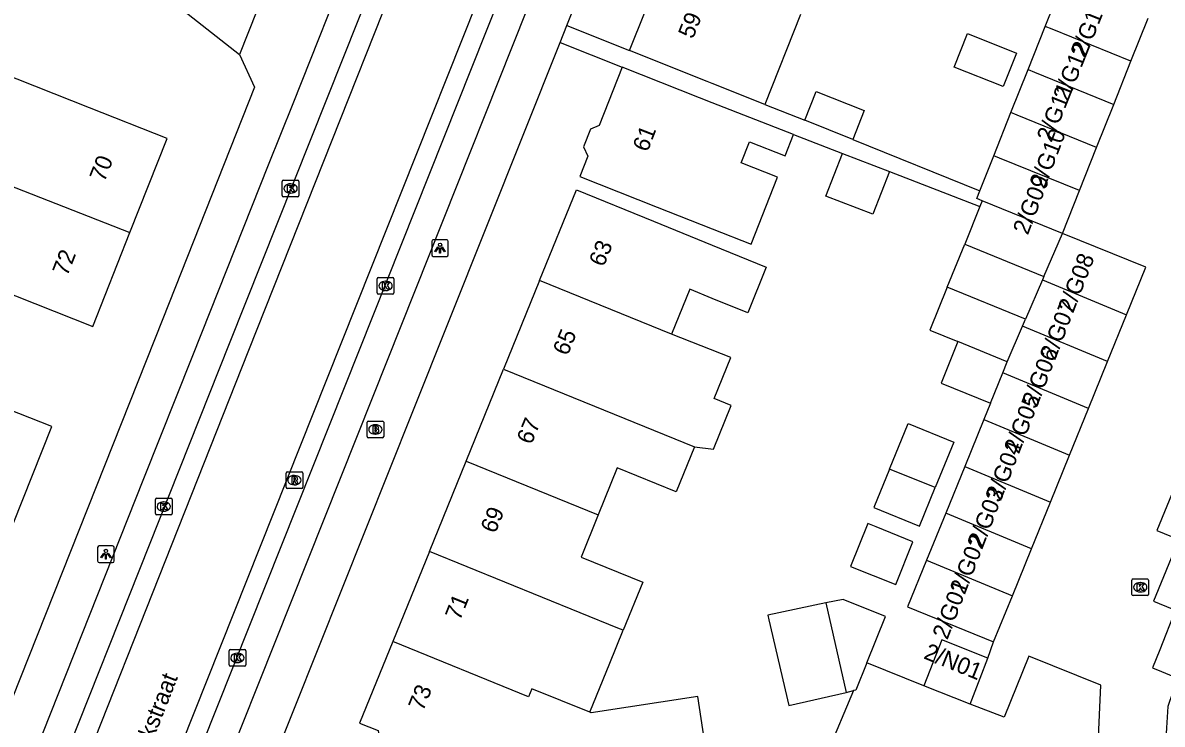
# Model space of a CAD drawing. Extents: x 160026 to 161302, y 384757 to 385701.
# Drawn here: x 160458.6 to 160527, y 385096.6 to 385138.7 of the extents above; entities that cross this region are included whole.
import ezdxf

# ---------------------------------------------------------------- set-up
doc = ezdxf.new("R2010")
doc.units = 0
for name, color, linetype in [('IMGEO_Brandkraan', 7, 'Continuous'), ('IMGEO_Groenvoorziening', 7, 'Continuous'), ('IMGEO_Kolk', 7, 'Continuous'), ('IMGEO_Lichtpunt', 7, 'Continuous'), ('IMGEO_Openbare_ruimte_label', 7, 'Continuous'), ('IMGEO_Pand', 7, 'Continuous'), ('IMGEO_Pand_nummerreeks', 7, 'Continuous'), ('IMGEO_Rijbaan_lokaal_open', 7, 'Continuous'), ('IMGEO_Rioolput', 7, 'Continuous'), ('IMGEO_Voetpad_open', 7, 'Continuous')]:
    doc.layers.add(name, color=color, linetype=linetype)

msp = doc.modelspace()

# ---------------------------------------------------------------- linework, layer by layer
at = {"layer": 'IMGEO_Brandkraan'}
for p, q in [((160479.271, 385113.835), (160479.271, 385114.687)), ((160479.346, 385114.761), (160480.198, 385114.761)), ((160480.272, 385114.687), (160480.272, 385113.835)), ((160479.782, 385113.981), (160479.757, 385113.981)), ((160479.759, 385114.541), (160479.784, 385114.541)), ((160480.198, 385113.761), (160479.346, 385113.761))]:
    msp.add_line(p, q, dxfattribs=at)
for points in [[(160479.271, 385113.835), (160479.271, 385114.687)], [(160479.346, 385114.761), (160480.198, 385114.761)], [(160480.272, 385114.687), (160480.272, 385113.835)], [(160479.619, 385114.461), (160479.619, 385114.061), (160479.832, 385114.061)], [(160479.85, 385114.461), (160479.619, 385114.461)], [(160479.798, 385114.38), (160479.744, 385114.38), (160479.744, 385114.304)], [(160479.744, 385114.304), (160479.797, 385114.304)], [(160479.806, 385114.228), (160479.744, 385114.228), (160479.744, 385114.147)], [(160479.744, 385114.147), (160479.806, 385114.147)], [(160480.198, 385113.761), (160479.346, 385113.761)]]:
    msp.add_lwpolyline(points, dxfattribs=at)
for centre, radius, start, end in [((160479.348, 385114.685), 0.0765, 91.55205, 178.44795), ((160479.348, 385114.685), 0.0765, 91.55205, 178.44795), ((160480.196, 385114.685), 0.0765, 1.55205, 88.44795), ((160480.196, 385114.685), 0.0765, 1.55205, 88.44795), ((160479.799, 385114.342), 0.0379, 267.82845, 90.93552), ((160479.807, 385114.187), 0.0404, 269.87594, 90.50774), ((160479.838, 385114.312), 0.251, 268.66757, 293.53466), ((160479.854, 385114.316), 0.145, 59.4692, 91.53667), ((160479.879, 385114.363), 0.0922, 285.51372, 58.15012), ((160479.884, 385114.171), 0.105, 301.31148, 78.98903), ((160479.348, 385113.837), 0.0765, 181.55205, 268.44795), ((160479.348, 385113.837), 0.0765, 181.55205, 268.44795), ((160480.196, 385113.837), 0.0765, 271.55205, 358.44795), ((160480.196, 385113.837), 0.0765, 271.55205, 358.44795)]:
    msp.add_arc(centre, radius, start, end, dxfattribs=at)
for centre, major_axis, ratio, start_param, end_param in [((160479.758, 385114.261), (-0.387, 0.002), 0.722429, 4.712389, 7.853982), ((160479.783, 385114.261), (-0.39, 0.002), 0.717154, 1.570796, 4.712389)]:
    msp.add_ellipse(centre, major_axis=major_axis, ratio=ratio, start_param=start_param, end_param=end_param, dxfattribs=at)
at = {"layer": 'IMGEO_Groenvoorziening'}
for points in [[(160512.711, 385098.879), (160509.281, 385100.247)], [(160508.48, 385098.581), (160506.898, 385094.837)]]:
    msp.add_lwpolyline(points, dxfattribs=at)
at = {"layer": 'IMGEO_Kolk'}
for p, q in [((160474.183, 385128.293), (160474.183, 385129.145)), ((160474.258, 385129.219), (160475.11, 385129.219)), ((160474.671, 385128.999), (160474.696, 385128.999)), ((160475.184, 385129.145), (160475.184, 385128.293)), ((160474.694, 385128.439), (160474.669, 385128.439)), ((160475.11, 385128.219), (160474.258, 385128.219)), ((160479.884, 385122.447), (160479.884, 385123.299)), ((160479.959, 385123.373), (160480.811, 385123.373)), ((160480.372, 385123.153), (160480.397, 385123.153)), ((160480.885, 385123.299), (160480.885, 385122.447)), ((160480.811, 385122.373), (160479.959, 385122.373)), ((160480.395, 385122.593), (160480.37, 385122.593)), ((160466.567, 385109.204), (160466.567, 385110.056)), ((160466.642, 385110.13), (160467.494, 385110.13)), ((160467.055, 385109.91), (160467.08, 385109.91)), ((160467.568, 385110.056), (160467.568, 385109.204)), ((160467.494, 385109.13), (160466.642, 385109.13)), ((160467.078, 385109.35), (160467.053, 385109.35)), ((160525.202, 385104.358), (160525.202, 385105.21)), ((160525.277, 385105.284), (160526.129, 385105.284)), ((160525.69, 385105.064), (160525.715, 385105.064)), ((160526.203, 385105.21), (160526.203, 385104.358)), ((160525.713, 385104.504), (160525.688, 385104.504)), ((160526.129, 385104.284), (160525.277, 385104.284)), ((160470.991, 385100.124), (160470.991, 385100.976)), ((160471.066, 385101.05), (160471.918, 385101.05)), ((160471.992, 385100.976), (160471.992, 385100.124)), ((160471.502, 385100.27), (160471.477, 385100.27)), ((160471.479, 385100.83), (160471.504, 385100.83)), ((160471.918, 385100.05), (160471.066, 385100.05))]:
    msp.add_line(p, q, dxfattribs=at)
for points in [[(160474.183, 385128.293), (160474.183, 385129.145)], [(160474.258, 385129.219), (160475.11, 385129.219)], [(160475.184, 385129.145), (160475.184, 385128.293)], [(160474.504, 385128.919), (160474.627, 385128.919), (160474.627, 385128.768), (160474.757, 385128.919), (160474.921, 385128.919), (160474.775, 385128.768), (160474.928, 385128.519), (160474.776, 385128.519), (160474.691, 385128.683), (160474.627, 385128.616), (160474.627, 385128.519), (160474.504, 385128.519), (160474.504, 385128.919)], [(160475.11, 385128.219), (160474.258, 385128.219)], [(160479.884, 385122.447), (160479.884, 385123.299)], [(160479.959, 385123.373), (160480.811, 385123.373)], [(160480.205, 385123.073), (160480.328, 385123.073), (160480.328, 385122.922), (160480.458, 385123.073), (160480.622, 385123.073), (160480.476, 385122.922), (160480.629, 385122.673), (160480.477, 385122.673), (160480.392, 385122.837), (160480.328, 385122.77), (160480.328, 385122.673), (160480.205, 385122.673), (160480.205, 385123.073)], [(160480.885, 385123.299), (160480.885, 385122.447)], [(160480.811, 385122.373), (160479.959, 385122.373)], [(160466.567, 385109.204), (160466.567, 385110.056)], [(160466.642, 385110.13), (160467.494, 385110.13)], [(160466.888, 385109.83), (160467.011, 385109.83), (160467.011, 385109.679), (160467.141, 385109.83), (160467.305, 385109.83), (160467.159, 385109.679), (160467.312, 385109.43), (160467.16, 385109.43), (160467.075, 385109.594), (160467.011, 385109.527), (160467.011, 385109.43), (160466.888, 385109.43), (160466.888, 385109.83)], [(160467.568, 385110.056), (160467.568, 385109.204)], [(160467.494, 385109.13), (160466.642, 385109.13)], [(160525.202, 385104.358), (160525.202, 385105.21)], [(160525.277, 385105.284), (160526.129, 385105.284)], [(160526.203, 385105.21), (160526.203, 385104.358)], [(160525.523, 385104.984), (160525.646, 385104.984), (160525.646, 385104.833), (160525.776, 385104.984), (160525.94, 385104.984), (160525.794, 385104.833), (160525.947, 385104.584), (160525.795, 385104.584), (160525.71, 385104.748), (160525.646, 385104.681), (160525.646, 385104.584), (160525.523, 385104.584), (160525.523, 385104.984)], [(160526.129, 385104.284), (160525.277, 385104.284)], [(160470.991, 385100.124), (160470.991, 385100.976)], [(160471.066, 385101.05), (160471.918, 385101.05)], [(160471.992, 385100.976), (160471.992, 385100.124)], [(160471.312, 385100.75), (160471.435, 385100.75), (160471.435, 385100.599), (160471.565, 385100.75), (160471.729, 385100.75), (160471.583, 385100.599), (160471.736, 385100.35), (160471.584, 385100.35), (160471.499, 385100.514), (160471.435, 385100.447), (160471.435, 385100.35), (160471.312, 385100.35), (160471.312, 385100.75)], [(160471.918, 385100.05), (160471.066, 385100.05)]]:
    msp.add_lwpolyline(points, dxfattribs=at)
for centre, start, end in [((160474.26, 385129.143), 91.55205, 178.44795), ((160474.26, 385129.143), 91.55205, 178.44795), ((160475.108, 385129.143), 1.55205, 88.44795), ((160475.108, 385129.143), 1.55205, 88.44795), ((160474.26, 385128.295), 181.55205, 268.44795), ((160474.26, 385128.295), 181.55205, 268.44795), ((160475.108, 385128.295), 271.55205, 358.44795), ((160475.108, 385128.295), 271.55205, 358.44795), ((160479.961, 385123.297), 91.55205, 178.44795), ((160479.961, 385123.297), 91.55205, 178.44795), ((160480.809, 385123.297), 1.55205, 88.44795), ((160480.809, 385123.297), 1.55205, 88.44795), ((160479.961, 385122.449), 181.55205, 268.44795), ((160479.961, 385122.449), 181.55205, 268.44795), ((160480.809, 385122.449), 271.55205, 358.44795), ((160480.809, 385122.449), 271.55205, 358.44795), ((160466.644, 385110.054), 91.55205, 178.44795), ((160466.644, 385110.054), 91.55205, 178.44795), ((160467.492, 385110.054), 1.55205, 88.44795), ((160467.492, 385110.054), 1.55205, 88.44795), ((160466.644, 385109.206), 181.55205, 268.44795), ((160466.644, 385109.206), 181.55205, 268.44795), ((160467.492, 385109.206), 271.55205, 358.44795), ((160467.492, 385109.206), 271.55205, 358.44795), ((160525.279, 385105.208), 91.55205, 178.44795), ((160525.279, 385105.208), 91.55205, 178.44795), ((160526.127, 385105.208), 1.55205, 88.44795), ((160526.127, 385105.208), 1.55205, 88.44795), ((160525.279, 385104.36), 181.55205, 268.44795), ((160525.279, 385104.36), 181.55205, 268.44795), ((160526.127, 385104.36), 271.55205, 358.44795), ((160526.127, 385104.36), 271.55205, 358.44795), ((160471.068, 385100.974), 91.55205, 178.44795), ((160471.068, 385100.974), 91.55205, 178.44795), ((160471.916, 385100.974), 1.55205, 88.44795), ((160471.916, 385100.974), 1.55205, 88.44795), ((160471.068, 385100.126), 181.55205, 268.44795), ((160471.068, 385100.126), 181.55205, 268.44795), ((160471.916, 385100.126), 271.55205, 358.44795), ((160471.916, 385100.126), 271.55205, 358.44795)]:
    msp.add_arc(centre, 0.0765, start, end, dxfattribs=at)
for centre, major_axis, ratio, start_param, end_param in [((160474.67, 385128.719), (-0.387, 0.002), 0.722429, 4.712389, 7.853982), ((160474.695, 385128.719), (-0.39, 0.002), 0.717154, 1.570796, 4.712389), ((160480.371, 385122.873), (-0.387, 0.002), 0.722429, 4.712389, 7.853982), ((160480.396, 385122.873), (-0.39, 0.002), 0.717154, 1.570796, 4.712389), ((160467.054, 385109.63), (-0.387, 0.002), 0.722429, 4.712389, 7.853982), ((160467.079, 385109.63), (-0.39, 0.002), 0.717154, 1.570796, 4.712389), ((160525.689, 385104.784), (-0.387, 0.002), 0.722429, 4.712389, 7.853982), ((160525.714, 385104.784), (-0.39, 0.002), 0.717154, 1.570796, 4.712389), ((160471.478, 385100.55), (-0.387, 0.002), 0.722429, 4.712389, 7.853982), ((160471.503, 385100.55), (-0.39, 0.002), 0.717154, 1.570796, 4.712389)]:
    msp.add_ellipse(centre, major_axis=major_axis, ratio=ratio, start_param=start_param, end_param=end_param, dxfattribs=at)
at = {"layer": 'IMGEO_Lichtpunt'}
for p, q in [((160484.059, 385125.64), (160483.251, 385125.64)), ((160484.059, 385125.64), (160483.251, 385125.64)), ((160483.157, 385125.545), (160483.157, 385124.738)), ((160483.157, 385125.545), (160483.157, 385124.738)), ((160484.153, 385124.738), (160484.153, 385125.545)), ((160484.153, 385124.738), (160484.153, 385125.545)), ((160483.251, 385124.644), (160484.059, 385124.644)), ((160483.251, 385124.644), (160484.059, 385124.644)), ((160463.094, 385107.17), (160463.094, 385106.363)), ((160463.094, 385107.17), (160463.094, 385106.363)), ((160463.996, 385107.265), (160463.188, 385107.265)), ((160463.996, 385107.265), (160463.188, 385107.265)), ((160464.09, 385106.363), (160464.09, 385107.17)), ((160464.09, 385106.363), (160464.09, 385107.17)), ((160463.188, 385106.269), (160463.996, 385106.269)), ((160463.188, 385106.269), (160463.996, 385106.269))]:
    msp.add_line(p, q, dxfattribs=at)
for points in [[(160483.531, 385125.209), (160483.57, 385125.181), (160483.382, 385124.919), (160483.344, 385124.946), (160483.531, 385125.209)], [(160483.633, 385125.161), (160483.68, 385125.161), (160483.68, 385124.839), (160483.633, 385124.839), (160483.633, 385125.161)], [(160483.743, 385125.181), (160483.781, 385125.208), (160483.968, 385124.946), (160483.929, 385124.918), (160483.743, 385125.181)], [(160463.468, 385106.834), (160463.507, 385106.806), (160463.319, 385106.544), (160463.281, 385106.571), (160463.468, 385106.834)], [(160463.57, 385106.786), (160463.617, 385106.786), (160463.617, 385106.464), (160463.57, 385106.464), (160463.57, 385106.786)], [(160463.68, 385106.806), (160463.718, 385106.833), (160463.905, 385106.571), (160463.866, 385106.543), (160463.68, 385106.806)]]:
    msp.add_lwpolyline(points, dxfattribs=at)
for centre in [(160483.656, 385125.343), (160463.593, 385106.968)]:
    msp.add_circle(centre, 0.0994, dxfattribs=at)
for centre, start, end in [((160483.251, 385125.545), 90, 180), ((160483.251, 385125.545), 90, 180), ((160484.059, 385125.545), 0, 90), ((160484.059, 385125.545), 0, 90), ((160483.251, 385124.738), 180, 270), ((160483.251, 385124.738), 180, 270), ((160484.059, 385124.738), 270, 0), ((160484.059, 385124.738), 270, 360), ((160463.188, 385107.17), 90, 180), ((160463.188, 385107.17), 90, 180), ((160463.996, 385107.17), 0, 90), ((160463.996, 385107.17), 0, 90), ((160463.188, 385106.363), 180, 270), ((160463.188, 385106.363), 180, 270), ((160463.996, 385106.363), 270, 0), ((160463.996, 385106.363), 270, 360)]:
    msp.add_arc(centre, 0.0946, start, end, dxfattribs=at)
at = {"layer": 'IMGEO_Pand'}
for points in [[(160456.511, 385148.657), (160467.685, 385139.847), (160471.611, 385136.751)], [(160475.27, 385145.994), (160471.611, 385136.751)], [(160495.039, 385136.992), (160495.971, 385139.339), (160495.562, 385140), (160496.614, 385142.649)], [(160519.999, 385138.448), (160521.028, 385141.037)], [(160505.298, 385139.156), (160503.158, 385133.768)], [(160525.14, 385136.358), (160526.17, 385138.946)], [(160518.26, 385136.846), (160517.462, 385134.84), (160514.53, 385136.006), (160515.328, 385138.012), (160518.26, 385136.846)], [(160518.969, 385135.86), (160519.999, 385138.448)], [(160525.14, 385136.358), (160520.404, 385138.283), (160519.999, 385138.448)], [(160503.158, 385133.768), (160500, 385135.023), (160499.687, 385135.147), (160495.039, 385136.992)], [(160494.586, 385135.991), (160493.213, 385132.497), (160492.692, 385132.27), (160492.278, 385131.216), (160492.525, 385130.65), (160492.046, 385129.431), (160496.7, 385127.603), (160500, 385126.307), (160502.344, 385125.386), (160503.923, 385129.404), (160501.736, 385130.263), (160502.23, 385131.519), (160504.371, 385130.678), (160504.87, 385131.95)], [(160504.87, 385131.95), (160500, 385133.864), (160499.24, 385134.163), (160494.586, 385135.991)], [(160517.939, 385133.271), (160518.969, 385135.86)], [(160518.969, 385135.86), (160519.355, 385135.703), (160524.11, 385133.769)], [(160524.11, 385133.769), (160525.14, 385136.358)], [(160465.033, 385126.08), (160467.261, 385131.724), (160462.611, 385133.56), (160457.19, 385135.7), (160454.945, 385130.013), (160455.658, 385129.731)], [(160505.552, 385132.817), (160506.236, 385134.54), (160509.125, 385133.392), (160508.441, 385131.669)], [(160523.079, 385131.181), (160524.11, 385133.769)], [(160516.909, 385130.682), (160517.939, 385133.271)], [(160523.079, 385131.181), (160518.305, 385133.122), (160517.939, 385133.271)], [(160508.441, 385131.669), (160505.552, 385132.817)], [(160522.049, 385128.592), (160523.079, 385131.181)], [(160510.639, 385129.738), (160509.647, 385127.171), (160506.826, 385128.26), (160507.816, 385130.825)], [(160507.816, 385130.825), (160510.639, 385129.738)], [(160516.068, 385128.569), (160516.909, 385130.682)], [(160522.049, 385128.592), (160517.256, 385130.541), (160516.909, 385130.682)], [(160455.658, 385129.731), (160454.597, 385127.046), (160453.842, 385127.344), (160452.692, 385124.43), (160458.155, 385122.273), (160462.805, 385120.437), (160465.033, 385126.08)], [(160455.658, 385129.731), (160465.033, 385126.08)], [(160489.632, 385123.204), (160491.842, 385128.637), (160496.474, 385126.753), (160500, 385125.319), (160503.248, 385123.997), (160502.131, 385121.253), (160500, 385122.12), (160498.655, 385122.667), (160497.561, 385119.978)], [(160516.215, 385127.98), (160515.887, 385128.113), (160516.068, 385128.569)], [(160521.027, 385126.023), (160522.049, 385128.592)], [(160516.078, 385127.644), (160515.158, 385125.38)], [(160516.215, 385127.98), (160516.078, 385127.644)], [(160521.027, 385126.023), (160516.215, 385127.98)], [(160519.918, 385123.444), (160521.027, 385126.023)], [(160524.876, 385121.143), (160526.032, 385123.988), (160521.027, 385126.023)], [(160514.108, 385122.799), (160515.158, 385125.38)], [(160515.158, 385125.38), (160519.918, 385123.444)], [(160489.632, 385123.204), (160487.465, 385117.879)], [(160497.561, 385119.978), (160489.632, 385123.204)], [(160519.829, 385123.236), (160518.818, 385120.884)], [(160519.918, 385123.444), (160519.829, 385123.236)], [(160519.829, 385123.236), (160524.876, 385121.143)], [(160514.108, 385122.799), (160513.059, 385120.218), (160514.755, 385119.528)], [(160518.818, 385120.884), (160514.108, 385122.799)], [(160518.63, 385120.448), (160518.818, 385120.884)], [(160523.733, 385118.333), (160524.876, 385121.143)], [(160517.717, 385118.324), (160518.63, 385120.448)], [(160523.733, 385118.333), (160518.63, 385120.448)], [(160498.935, 385113.214), (160500.073, 385113.08), (160501.136, 385115.692), (160500.113, 385116.108), (160501.12, 385118.585), (160497.561, 385119.978)], [(160514.755, 385119.528), (160513.746, 385117.045), (160516.708, 385115.841)], [(160517.717, 385118.324), (160514.755, 385119.528)], [(160458.029, 385108.592), (160460.354, 385114.427), (160455.703, 385116.262), (160452.563, 385117.5), (160449.623, 385118.659)], [(160517.445, 385117.655), (160517.717, 385118.324)], [(160522.59, 385115.522), (160523.733, 385118.333)], [(160485.218, 385112.355), (160487.465, 385117.879)], [(160487.465, 385117.879), (160498.935, 385113.214)], [(160516.708, 385115.841), (160517.445, 385117.655)], [(160522.59, 385115.522), (160517.445, 385117.655)], [(160516.708, 385115.841), (160516.303, 385114.845)], [(160521.448, 385112.712), (160522.59, 385115.522)], [(160510.646, 385111.88), (160511.768, 385114.617), (160514.499, 385113.503), (160513.383, 385110.768)], [(160516.303, 385114.845), (160515.16, 385112.034)], [(160516.303, 385114.845), (160521.448, 385112.712)], [(160498.935, 385113.214), (160497.835, 385110.509), (160494.3, 385111.947), (160493.153, 385109.127)], [(160520.305, 385109.901), (160521.448, 385112.712)], [(160483.016, 385106.942), (160485.218, 385112.355)], [(160485.218, 385112.355), (160493.153, 385109.127)], [(160510.646, 385111.88), (160509.711, 385109.577), (160512.442, 385108.462), (160513.383, 385110.768)], [(160513.383, 385110.768), (160510.646, 385111.88)], [(160515.16, 385112.034), (160514.017, 385109.224)], [(160515.16, 385112.034), (160520.305, 385109.901)], [(160519.163, 385107.091), (160520.305, 385109.901)], [(160514.017, 385109.224), (160512.875, 385106.413)], [(160519.163, 385107.091), (160514.017, 385109.224)], [(160493.153, 385109.127), (160492.123, 385106.594), (160495.825, 385105.088), (160494.654, 385102.209)], [(160509.84, 385108.405), (160509.335, 385108.608), (160508.303, 385106.038), (160511.02, 385104.947), (160512.052, 385107.517), (160509.84, 385108.405)], [(160518.02, 385104.28), (160519.163, 385107.091)], [(160483.016, 385106.942), (160480.814, 385101.529)], [(160494.654, 385102.209), (160494.34, 385102.337), (160483.016, 385106.942)], [(160512.875, 385106.413), (160511.732, 385103.603), (160516.892, 385101.505)], [(160512.875, 385106.413), (160518.02, 385104.28)], [(160506.828, 385103.844), (160503.34, 385103.106), (160503.402, 385102.84), (160504.596, 385097.682), (160508.04, 385098.479)], [(160509.281, 385100.247), (160510.404, 385103.037), (160507.854, 385104.061), (160506.828, 385103.844)], [(160506.828, 385103.844), (160508.04, 385098.479)], [(160516.892, 385101.505), (160518.02, 385104.28)], [(160492.651, 385097.286), (160493.853, 385100.24), (160494.654, 385102.209)], [(160516.557, 385100.525), (160513.789, 385101.629), (160512.711, 385098.879)], [(160480.814, 385101.529), (160478.824, 385096.637), (160479.936, 385096.185), (160480.044, 385095.406), (160484.676, 385093.522), (160485.496, 385093.188), (160486.099, 385093.443), (160486.727, 385093.187), (160487.832, 385095.903), (160489.723, 385095.134), (160489.278, 385094.041), (160491.126, 385093.289), (160491.172, 385092.971), (160499.739, 385094.267), (160499.14, 385098.225), (160492.727, 385097.255), (160492.651, 385097.286)], [(160492.651, 385097.286), (160489.175, 385098.699), (160488.976, 385098.21), (160480.814, 385101.529)], [(160509.281, 385100.247), (160508.624, 385098.614), (160508.48, 385098.581)], [(160515.479, 385097.775), (160516.088, 385099.328), (160516.557, 385100.525)], [(160515.479, 385097.775), (160512.711, 385098.879)], [(160508.04, 385098.479), (160508.48, 385098.581)]]:
    msp.add_lwpolyline(points, dxfattribs=at)
at = {"layer": 'IMGEO_Rijbaan_lokaal_open'}
for points in [[(160455.778, 385081.134), (160455.964, 385081.607), (160471.018, 385119.416), (160484.621, 385153.583)], [(160485.703, 385153.152), (160472.155, 385118.996), (160457.14, 385081.141), (160456.95, 385080.661)], [(160461.545, 385078.805), (160461.748, 385079.315), (160476.856, 385117.256), (160490.404, 385151.279)], [(160491.471, 385150.854), (160477.934, 385116.857), (160462.611, 385078.375)], [(160538.236, 385145.988), (160531.521, 385129.64), (160533.124, 385128.982), (160530.784, 385123.285), (160531.722, 385122.9), (160529.847, 385118.334), (160530.721, 385117.975), (160526.704, 385108.195), (160528.021, 385107.654), (160526.502, 385103.957), (160527.617, 385103.499), (160527.811, 385103.422), (160526.87, 385101.038), (160526.438, 385099.945), (160526.983, 385099.725), (160527.939, 385099.339), (160527.351, 385097.637), (160527.276, 385096.343), (160527.02, 385091.935), (160525.98, 385070.724)], [(160516.557, 385100.525), (160516.892, 385101.505)], [(160523.03, 385092.233), (160523.33, 385098.919), (160519.017, 385100.65), (160517.522, 385096.985), (160515.479, 385097.775)]]:
    msp.add_lwpolyline(points, dxfattribs=at)
at = {"layer": 'IMGEO_Rioolput'}
for p, q in [((160474.411, 385110.788), (160474.411, 385111.64)), ((160474.486, 385111.714), (160475.338, 385111.714)), ((160474.899, 385111.494), (160474.924, 385111.494)), ((160475.412, 385111.64), (160475.412, 385110.788)), ((160475.338, 385110.714), (160474.486, 385110.714)), ((160474.922, 385110.934), (160474.897, 385110.934))]:
    msp.add_line(p, q, dxfattribs=at)
for points in [[(160474.411, 385110.788), (160474.411, 385111.64)], [(160474.486, 385111.714), (160475.338, 385111.714)], [(160475, 385111.412), (160474.748, 385111.414), (160474.748, 385111.014)], [(160474.926, 385111.333), (160474.872, 385111.333), (160474.872, 385111.252)], [(160474.872, 385111.252), (160474.924, 385111.252)], [(160475.412, 385111.64), (160475.412, 385110.788)], [(160475.338, 385110.714), (160474.486, 385110.714)], [(160474.748, 385111.014), (160474.872, 385111.014), (160474.872, 385111.176), (160474.883, 385111.176)], [(160474.93, 385111.147), (160475.001, 385111.014), (160475.141, 385111.014), (160475.076, 385111.14)]]:
    msp.add_lwpolyline(points, dxfattribs=at)
for centre, radius, start, end in [((160474.488, 385111.638), 0.0765, 91.55205, 178.44795), ((160474.488, 385111.638), 0.0765, 91.55205, 178.44795), ((160474.908, 385111.441), 0.19, 274.7715, 282.96867), ((160474.932, 385111.237), 0.0964, 77.00612, 93.18647), ((160474.946, 385111.294), 0.0378, 276.66336, 79.67722), ((160474.999, 385111.302), 0.109, 350.36119, 89.41601), ((160474.997, 385111.302), 0.112, 277.58423, 350.98172), ((160474.981, 385111.087), 0.108, 29.51342, 73.79051), ((160475.336, 385111.638), 0.0765, 1.55205, 88.44795), ((160475.336, 385111.638), 0.0765, 1.55205, 88.44795), ((160474.488, 385110.79), 0.0765, 181.55205, 268.44795), ((160474.488, 385110.79), 0.0765, 181.55205, 268.44795), ((160474.882, 385111.123), 0.0533, 26.02933, 88.69889), ((160475.336, 385110.79), 0.0765, 271.55205, 358.44795), ((160475.336, 385110.79), 0.0765, 271.55205, 358.44795)]:
    msp.add_arc(centre, radius, start, end, dxfattribs=at)
for centre, major_axis, ratio, start_param, end_param in [((160474.898, 385111.214), (-0.387, 0.002), 0.722429, 4.712389, 7.853982), ((160474.923, 385111.214), (-0.39, 0.002), 0.717154, 1.570796, 4.712389)]:
    msp.add_ellipse(centre, major_axis=major_axis, ratio=ratio, start_param=start_param, end_param=end_param, dxfattribs=at)
at = {"layer": 'IMGEO_Voetpad_open'}
for points in [[(160491.275, 385138.495), (160500, 385160.352), (160502.249, 385165.968)], [(160482.071, 385152.056), (160474.809, 385133.801), (160473.345, 385130.12), (160469.335, 385120.04), (160468.756, 385118.584), (160465.855, 385111.292), (160454.199, 385081.989), (160450.873, 385073.66)], [(160492.212, 385147.865), (160479.616, 385116.235), (160464.875, 385079.216)], [(160490.868, 385137.475), (160491.275, 385138.495)], [(160491.275, 385138.495), (160495.039, 385136.992)], [(160473.498, 385093.962), (160482.032, 385115.34), (160490.868, 385137.475)], [(160490.868, 385137.475), (160494.586, 385135.991)], [(160471.611, 385136.751), (160472.517, 385134.799), (160467.001, 385120.904), (160449.407, 385076.581)], [(160503.158, 385133.768), (160505.552, 385132.817)], [(160504.87, 385131.95), (160507.816, 385130.825)], [(160508.441, 385131.669), (160516.068, 385128.569)], [(160510.639, 385129.738), (160516.078, 385127.644)]]:
    msp.add_lwpolyline(points, dxfattribs=at)

# ---------------------------------------------------------------- texts
at = {"layer": 'IMGEO_Openbare_ruimte_label'}
msp.add_text('Frankrijkstraat', height=1, rotation=68.46464, dxfattribs=at).set_placement((160464.815, 385091.499))
at = {"layer": 'IMGEO_Pand_nummerreeks'}
for s, rotation, p in [('2/G13', 68.17052, (160522.393, 385136.491)), ('59', 68.05189, (160498.84, 385137.651)), ('2/G12', 68.17052, (160521.359, 385133.909)), ('2/G11', 68.17052, (160520.371, 385131.442)), ('61', 68.83384, (160496.117, 385130.862)), ('2/G10', 68.93255, (160519.942, 385128.651)), ('70', 68.45637, (160463.501, 385129.062)), ('2/G09', 68.93255, (160518.949, 385125.884)), ('63', 67.86289, (160493.483, 385123.969)), ('72', 68.45637, (160461.271, 385123.413)), ('2/G08', 68.93405, (160521.662, 385121.181)), ('2/G07', 68.93405, (160520.578, 385118.365)), ('65', 67.86112, (160491.314, 385118.636)), ('2/G06', 68.93405, (160519.495, 385115.553)), ('2/G05', 68.93255, (160518.411, 385112.74)), ('67', 67.86289, (160489.144, 385113.302)), ('2/G04', 68.93405, (160517.328, 385109.928)), ('2/G03', 68.93405, (160516.245, 385107.115)), ('69', 67.86289, (160486.974, 385107.969)), ('2/G02', 68.93405, (160515.159, 385104.297)), ('2/G01', 68.93405, (160514.118, 385101.593)), ('71', 67.86112, (160484.848, 385102.741)), ('2/N01', 338.05572, (160512.641, 385100.53)), ('73', 67.86112, (160482.635, 385097.303))]:
    msp.add_text(s, height=1, rotation=rotation, dxfattribs=at).set_placement(p)

doc.saveas('drawing.dxf')
